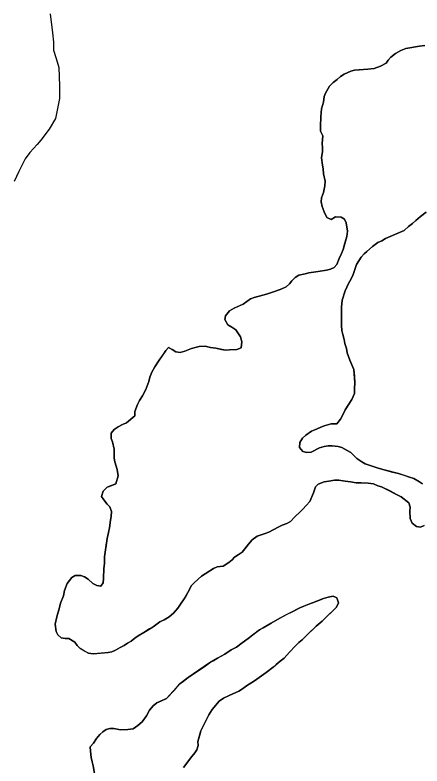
# Model space of a CAD drawing. Extents: x 3177185 to 3215018, y 812988 to 838321.
# Drawn here: x 3197637 to 3197977, y 825993 to 826619 of the extents above; entities that cross this region are included whole.
import ezdxf

# ---------------------------------------------------------------- set-up
doc = ezdxf.new("R2010")
doc.units = 0
doc.layers.add('V-SITE-VEGE', color=7, linetype='Continuous')
doc.layers.add('V-TOPO-SHOR', color=7, linetype='Continuous')

msp = doc.modelspace()

# ---------------------------------------------------------------- linework, layer by layer
at = {"layer": 'V-SITE-VEGE'}
for points in [[(3197666.49, 826620.28), (3197668.64, 826604.35), (3197669.33, 826596.77), (3197669.28, 826589.95), (3197671.5, 826583.11), (3197673.71, 826575.52), (3197674.35, 826560.36), (3197674.27, 826549.75), (3197671.1, 826533.1), (3197665.73, 826524.05), (3197658.84, 826515.02), (3197655.77, 826511.25), (3197649.66, 826504.48), (3197645.83, 826499.2), (3197640.44, 826488.64), (3197636.58, 826480.33)], [(3197979.51, 826593.97), (3197974.94, 826593.43), (3197963.51, 826591.52), (3197959.5, 826589.84)], [(3197959.5, 826589.84), (3197954.91, 826587.3), (3197951.18, 826584.19), (3197948.87, 826581.64), (3197947.14, 826579.09), (3197942.55, 826576.55), (3197937.11, 826574.59), (3197931.97, 826574.06), (3197920.83, 826573.3), (3197917.68, 826572.46), (3197911.96, 826569.94), (3197909.08, 826567.96), (3197906.21, 826565.41), (3197902.77, 826563.16), (3197899.89, 826560.04), (3197896.42, 826554.07), (3197895.25, 826551.22), (3197894.93, 826546.66), (3197893.18, 826540.96), (3197892.56, 826534.4), (3197892.21, 826526.7), (3197892.18, 826522.41), (3197894.15, 826518.4), (3197893.81, 826512.12), (3197894.07, 826508.7), (3197894.05, 826505.56), (3197893.15, 826500.14), (3197893.96, 826494.14), (3197894.5, 826490.99), (3197894.76, 826486.71), (3197896.14, 826480.71), (3197895.82, 826476.71), (3197894.92, 826471.29), (3197893.18, 826466.74), (3197892.87, 826463.32), (3197893.69, 826459.6), (3197895.37, 826455.02), (3197897.62, 826450.43), (3197901.31, 826448.69), (3197904.76, 826450.95), (3197909.61, 826450.63), (3197912.45, 826448.89), (3197913.86, 826446.03), (3197914.94, 826438.88), (3197914.34, 826434.6), (3197911.12, 826423.78), (3197909.95, 826420.36), (3197907.92, 826416.09), (3197905.88, 826411.26), (3197903.86, 826408.7), (3197900.71, 826407.3), (3197897.28, 826406.47), (3197890.42, 826405.38), (3197882.71, 826404.3), (3197879.56, 826403.47), (3197874.12, 826402.37), (3197871.25, 826400.39), (3197868.38, 826397.56), (3197866.36, 826395), (3197863.77, 826392.45), (3197860.05, 826390.77), (3197854.61, 826388.82), (3197847.17, 826386.3), (3197836.87, 826383.53), (3197834, 826382.41), (3197827.69, 826378.17), (3197820.24, 826374.8), (3197816.23, 826372.55), (3197813.05, 826368.29), (3197812.46, 826365.16), (3197815, 826360.86), (3197818.41, 826358.83), (3197821.53, 826356.52), (3197825.48, 826350.79), (3197826.59, 826346.49), (3197825.98, 826341.65), (3197822.54, 826340.24), (3197816.26, 826340.01), (3197813.12, 826339.75), (3197804.85, 826341.24), (3197800.58, 826341.84), (3197796.02, 826343.02), (3197790.88, 826342.77), (3197784.58, 826341.11), (3197779.14, 826338.87), (3197775.14, 826337.75), (3197771.43, 826338.35), (3197768.59, 826340.09), (3197765.46, 826341.83), (3197763.16, 826339.27), (3197757.67, 826331.32), (3197753.92, 826325.64), (3197751.6, 826321.38), (3197749.85, 826317.11), (3197748.97, 826313.41), (3197746.35, 826306.86), (3197743.74, 826301.46), (3197741.14, 826297.77), (3197739.4, 826294.35), (3197737.36, 826288.37), (3197737.33, 826284.95)], [(3197977.55, 826228), (3197975, 826229.73), (3197970.17, 826232.62), (3197966.75, 826233.79), (3197957.35, 826236.72), (3197945.38, 826239.67), (3197940.54, 826241.13), (3197929.72, 826244.93), (3197926.88, 826246.38), (3197922.62, 826249.26), (3197917.52, 826254.16), (3197910.13, 826258.49), (3197906.99, 826259.38), (3197902.14, 826259.7), (3197898.72, 826259.73), (3197895.29, 826259.18), (3197891.57, 826258.07), (3197884.41, 826254.41), (3197880.97, 826254.15), (3197877.56, 826255.03), (3197874.73, 826258.48), (3197875.04, 826262.48), (3197877.36, 826266.17), (3197879.95, 826268.72), (3197884.83, 826272.11), (3197887.69, 826273.23), (3197891.99, 826275.19), (3197895.42, 826276.59), (3197901.15, 826278.26), (3197906, 826278.22), (3197908.88, 826282.2), (3197910.91, 826285.61), (3197912.94, 826289.88), (3197918.43, 826298.4), (3197920.75, 826303.52), (3197920.78, 826307.52), (3197921.11, 826312.65), (3197920.05, 826323.51), (3197916.68, 826331.24), (3197914.45, 826337.54), (3197913.9, 826340.97), (3197912.51, 826345.26), (3197911.96, 826348.69), (3197910.85, 826352.7), (3197910.02, 826356.13), (3197909.77, 826360.13), (3197909.89, 826375.54), (3197910.5, 826381.53), (3197912.85, 826389.22), (3197915.75, 826395.2), (3197918.06, 826399.17), (3197919.52, 826402.88), (3197922.44, 826411.13), (3197926.2, 826417.38), (3197928.79, 826419.93), (3197931.08, 826421.91), (3197935.69, 826426.16), (3197940.28, 826429.55), (3197943.43, 826430.95), (3197946.59, 826432.93), (3197962.05, 826439.66), (3197965.79, 826442.77), (3197969.23, 826445.31), (3197971.82, 826447.86), (3197975.85, 826451.26), (3197980.44, 826454.93)], [(3197737.33, 826284.95), (3197730.43, 826279.01), (3197727, 826277.6), (3197723.27, 826275.63), (3197720.11, 826273.38), (3197717.52, 826270.54), (3197717.49, 826265.97), (3197718.61, 826263.11), (3197719.99, 826257.1), (3197719.93, 826249.68), (3197720.48, 826246.54), (3197722.43, 826239.96), (3197723.24, 826234.81), (3197721.48, 826228.26), (3197714.32, 826225.46), (3197710.87, 826222.06), (3197709.41, 826217.5), (3197711.38, 826214.64), (3197714.21, 826211.19), (3197716.48, 826208.89), (3197717.88, 826205.17), (3197717.56, 826200.88), (3197716.96, 826197.75), (3197716.06, 826191.48), (3197715.17, 826187.48), (3197714.28, 826182.64), (3197711.88, 826167.24), (3197711.83, 826161.53), (3197711.52, 826157.54), (3197711.17, 826149.26), (3197710.85, 826145.55), (3197708.83, 826142.71), (3197705.7, 826143.31), (3197702.28, 826145.05), (3197698.31, 826148.51), (3197695.19, 826150.53), (3197692.34, 826151.69), (3197687.49, 826151.73), (3197684.62, 826150.04), (3197680.87, 826144.93), (3197678.54, 826139.24), (3197677.65, 826134.68), (3197675.32, 826128.41), (3197674.14, 826123.85), (3197672.09, 826117.02), (3197670.91, 826111.03), (3197671.71, 826105.03), (3197673.12, 826102.17), (3197675.67, 826099.58), (3197679.09, 826098.98), (3197682.23, 826098.96), (3197687.06, 826096.06), (3197689.04, 826093.19), (3197691.59, 826090.6), (3197698.69, 826086.84), (3197702.4, 826086.24), (3197714.97, 826087.28), (3197718.12, 826087.83), (3197721.27, 826089.23), (3197725, 826091.49), (3197728.43, 826093.17), (3197731.3, 826095.15), (3197734.17, 826096.84), (3197737.33, 826099.39), (3197740.2, 826101.36), (3197744.79, 826104.18), (3197752.53, 826108.69), (3197758.27, 826112.93), (3197761.71, 826114.61), (3197766.02, 826117.15), (3197769.46, 826120.27), (3197773.21, 826124.23), (3197775.52, 826127.64), (3197778.41, 826132.19), (3197782.74, 826139.29), (3197784.2, 826142.99), (3197787.08, 826145.82), (3197792.82, 826151.2), (3197802.87, 826157.41), (3197806.02, 826158.81), (3197811.16, 826159.34), (3197815.75, 826162.45), (3197818.62, 826164.71), (3197820.64, 826166.98), (3197826.95, 826171.21), (3197832.14, 826177.73), (3197835.31, 826181.42), (3197839.33, 826184.53), (3197846.2, 826186.76), (3197849.06, 826187.88), (3197857.09, 826192.1), (3197860.24, 826193.51), (3197864.25, 826194.9), (3197867.4, 826196.59), (3197870.86, 826200.56), (3197875.46, 826204.81), (3197877.47, 826207.08), (3197880.35, 826209.91), (3197883.52, 826213.31), (3197886.43, 826220.71), (3197888.18, 826225.55)], [(3197888.18, 826225.55), (3197890.48, 826227.82), (3197895.35, 826229.78), (3197899.35, 826230.31), (3197903.92, 826231.14), (3197907.63, 826231.11), (3197913.05, 826230.21), (3197917.33, 826229.89), (3197922.18, 826229), (3197926.17, 826228.97), (3197932.17, 826228.64), (3197936.44, 826228.03), (3197940.14, 826226.58), (3197943.28, 826225.7), (3197959.77, 826217.29), (3197966.01, 826212.39), (3197967.12, 826208.67), (3197966.81, 826205.24), (3197967.05, 826199.25), (3197968.73, 826195.24), (3197972.43, 826192.64), (3197975.85, 826192.04), (3197979, 826193.45)], [(3197777.89, 825991.45), (3197784.81, 826000.53), (3197787.41, 826003.65), (3197789.14, 826006.21), (3197790.31, 826009.63), (3197789.77, 826013.05), (3197792.4, 826021.88), (3197797.33, 826032.12), (3197799.07, 826035.25), (3197801.96, 826039.8), (3197807.73, 826046.89), (3197811.45, 826049.14), (3197816.04, 826051.39), (3197824.06, 826055.04), (3197827.21, 826057.02), (3197830.66, 826059.56), (3197837.26, 826063.79), (3197847.02, 826070.57), (3197852.76, 826075.09), (3197858.51, 826080.18), (3197861.96, 826082.72), (3197866.56, 826087.54), (3197871.17, 826092.65), (3197874.33, 826095.76), (3197876.92, 826098.03), (3197882.38, 826103.12), (3197888.71, 826109.35), (3197893.6, 826113.6), (3197905.68, 826125.21), (3197907.42, 826128.91), (3197906.02, 826132.92), (3197902.89, 826134.37), (3197898.6, 826133.54), (3197894.88, 826132.43), (3197885.72, 826128.79), (3197878.27, 826125.99), (3197875.12, 826124.59), (3197858.5, 826116.16), (3197851.05, 826111.93), (3197844.45, 826107.98), (3197841.3, 826106.29), (3197831.82, 826098.95), (3197826.94, 826095.56), (3197822.06, 826091.88), (3197817.76, 826089.63), (3197812.31, 826085.96), (3197806.29, 826082.58), (3197799.69, 826078.64)], [(3197799.69, 826078.64), (3197781.9, 826066.5), (3197775, 826061.13), (3197763.78, 826048.94), (3197755.75, 826045.29), (3197752.6, 826042.74), (3197749.43, 826039.34), (3197747.11, 826034.51), (3197743.36, 826029.4), (3197739.91, 826026.57), (3197735.89, 826023.75), (3197731.32, 826023.21), (3197725.32, 826022.97), (3197719.62, 826023.87), (3197716.48, 826023.9), (3197713.33, 826023.07), (3197710.46, 826021.09), (3197708.16, 826018.82), (3197705.29, 826015.71), (3197702.68, 826011.73), (3197700.09, 826008.61), (3197700.35, 826004.9), (3197700.88, 825999.75), (3197701.71, 825996.03), (3197702.54, 825992.89), (3197703.63, 825986.31)]]:
    msp.add_lwpolyline(points, dxfattribs=at)
at = {"layer": 'V-TOPO-SHOR'}
for points in [[(3197931.97, 826574.07), (3197937.11, 826574.59), (3197942.55, 826576.55), (3197947.14, 826579.09), (3197948.87, 826581.64), (3197951.18, 826584.19), (3197954.91, 826587.31), (3197959.5, 826589.84), (3197963.51, 826591.52), (3197966.94, 826592.07), (3197971.51, 826592.89), (3197974.94, 826593.43), (3197979.51, 826593.97)], [(3197737.33, 826284.95), (3197737.36, 826288.37), (3197739.4, 826294.35), (3197741.14, 826297.77), (3197743.74, 826301.46), (3197746.35, 826306.86), (3197747.81, 826310.56), (3197748.97, 826313.41), (3197749.85, 826317.11), (3197751.6, 826321.38), (3197753.92, 826325.64), (3197757.67, 826331.32), (3197761.14, 826336.44), (3197763.16, 826339.27), (3197765.46, 826341.83), (3197768.59, 826340.09), (3197771.43, 826338.35), (3197775.14, 826337.75), (3197779.14, 826338.87), (3197784.58, 826341.11), (3197790.88, 826342.77), (3197796.02, 826343.02), (3197800.58, 826341.84), (3197804.85, 826341.24), (3197809.7, 826340.34), (3197813.12, 826339.75), (3197816.26, 826340.01), (3197822.54, 826340.24), (3197825.98, 826341.65), (3197826.59, 826346.49), (3197825.48, 826350.79), (3197821.53, 826356.52), (3197818.41, 826358.83), (3197815, 826360.86), (3197812.46, 826365.16), (3197813.05, 826368.29), (3197816.23, 826372.55), (3197820.24, 826374.81), (3197824.54, 826376.77), (3197827.69, 826378.17), (3197834, 826382.41), (3197836.87, 826383.53), (3197841.16, 826384.64), (3197847.17, 826386.3), (3197854.61, 826388.82), (3197860.05, 826390.77), (3197863.77, 826392.45), (3197866.36, 826395), (3197868.38, 826397.56), (3197871.25, 826400.39), (3197874.12, 826402.37), (3197879.56, 826403.47), (3197882.71, 826404.3), (3197890.42, 826405.38), (3197897.28, 826406.47), (3197900.71, 826407.3), (3197903.86, 826408.7), (3197905.88, 826411.26), (3197907.92, 826416.09), (3197909.95, 826420.36), (3197911.12, 826423.78), (3197912, 826426.91), (3197914.34, 826434.6), (3197914.94, 826438.88), (3197913.86, 826446.03), (3197912.45, 826448.89), (3197909.61, 826450.63), (3197904.76, 826450.95), (3197901.31, 826448.69), (3197897.62, 826450.43), (3197895.37, 826455.02), (3197893.69, 826459.6), (3197892.87, 826463.32), (3197893.18, 826466.74), (3197894.92, 826471.29), (3197895.82, 826476.71), (3197896.14, 826480.71), (3197894.76, 826486.71), (3197894.5, 826490.99), (3197893.96, 826494.14), (3197893.15, 826500.14), (3197894.05, 826505.56), (3197894.07, 826508.7), (3197893.81, 826512.12), (3197894.15, 826518.4), (3197892.18, 826522.41), (3197892.21, 826526.7), (3197892.56, 826534.4), (3197893.18, 826540.96), (3197894.93, 826546.66), (3197895.25, 826551.22), (3197896.42, 826554.07), (3197899.89, 826560.04), (3197902.77, 826563.16), (3197906.21, 826565.41), (3197909.08, 826567.96), (3197911.96, 826569.94), (3197917.69, 826572.46), (3197920.83, 826573.3), (3197924.54, 826573.55), (3197931.97, 826574.07)], [(3197980.44, 826454.93), (3197975.85, 826451.26), (3197971.82, 826447.86), (3197969.23, 826445.31), (3197965.79, 826442.77), (3197962.05, 826439.66), (3197956.32, 826437.13), (3197952.31, 826435.45), (3197946.59, 826432.93), (3197943.43, 826430.95), (3197940.28, 826429.55), (3197935.69, 826426.16), (3197931.08, 826421.91), (3197928.79, 826419.93), (3197926.2, 826417.38), (3197922.44, 826411.13), (3197920.98, 826406.86), (3197919.52, 826402.88), (3197918.06, 826399.17), (3197915.75, 826395.2), (3197912.85, 826389.22), (3197910.5, 826381.53), (3197909.89, 826375.54), (3197909.86, 826372.4), (3197909.83, 826368.12), (3197909.77, 826360.13), (3197910.02, 826356.13), (3197910.85, 826352.7), (3197911.96, 826348.69), (3197912.51, 826345.26), (3197913.9, 826340.97), (3197914.45, 826337.54), (3197916.68, 826331.24), (3197920.05, 826323.51), (3197920.58, 826317.8), (3197921.11, 826312.65), (3197920.78, 826307.52), (3197920.75, 826303.52), (3197918.43, 826298.4), (3197912.94, 826289.88), (3197910.91, 826285.61), (3197908.88, 826282.2), (3197906, 826278.22), (3197901.15, 826278.26), (3197895.42, 826276.59), (3197891.99, 826275.19), (3197887.69, 826273.23), (3197884.83, 826272.11), (3197879.95, 826268.72), (3197877.36, 826266.17), (3197875.04, 826262.48), (3197874.73, 826258.48), (3197877.56, 826255.03), (3197880.98, 826254.15), (3197884.41, 826254.41), (3197891.57, 826258.07), (3197895.29, 826259.18), (3197898.72, 826259.73), (3197902.14, 826259.7), (3197906.99, 826259.38), (3197910.13, 826258.49), (3197914.11, 826256.18)], [(3197687.06, 826096.06), (3197682.23, 826098.96), (3197679.09, 826098.98), (3197675.67, 826099.58), (3197673.12, 826102.17), (3197671.71, 826105.03), (3197670.91, 826111.03), (3197672.09, 826117.02), (3197672.97, 826120.15), (3197674.14, 826123.85), (3197675.32, 826128.41), (3197677.65, 826134.68), (3197678.54, 826139.24), (3197680.87, 826144.93), (3197684.62, 826150.04), (3197687.49, 826151.73), (3197692.34, 826151.69), (3197695.19, 826150.53), (3197698.31, 826148.51), (3197702.28, 826145.05), (3197705.7, 826143.31), (3197708.83, 826142.71), (3197710.85, 826145.55), (3197711.17, 826149.26), (3197711.52, 826157.54), (3197711.83, 826161.53), (3197711.88, 826167.24), (3197713.38, 826176.94), (3197714.28, 826182.64), (3197715.17, 826187.48), (3197716.06, 826191.48), (3197716.96, 826197.75), (3197717.56, 826200.88), (3197717.88, 826205.17), (3197716.48, 826208.89), (3197714.21, 826211.19), (3197711.38, 826214.64), (3197709.41, 826217.5), (3197710.87, 826222.06), (3197714.32, 826225.46), (3197718.04, 826226.86), (3197721.48, 826228.26), (3197723.24, 826234.81), (3197722.43, 826239.96), (3197720.48, 826246.54), (3197719.93, 826249.68), (3197719.96, 826253.11), (3197719.99, 826257.1), (3197718.61, 826263.11), (3197717.49, 826265.97), (3197717.52, 826270.54), (3197720.11, 826273.38), (3197723.27, 826275.63), (3197727, 826277.6), (3197730.43, 826279.01), (3197737.33, 826284.95)], [(3197914.11, 826256.18), (3197917.52, 826254.16), (3197922.62, 826249.26), (3197926.88, 826246.38), (3197929.72, 826244.93), (3197940.54, 826241.13), (3197945.38, 826239.67), (3197951.37, 826238.2), (3197957.35, 826236.72), (3197961.91, 826235.26), (3197966.75, 826233.79), (3197970.17, 826232.62), (3197975, 826229.73), (3197977.55, 826228)], [(3197979, 826193.45), (3197975.85, 826192.04), (3197972.43, 826192.64), (3197968.73, 826195.24), (3197967.05, 826199.25), (3197966.81, 826205.24), (3197967.12, 826208.67), (3197966.01, 826212.39), (3197959.77, 826217.29), (3197955.79, 826219.32), (3197950.67, 826221.93), (3197943.28, 826225.7), (3197940.14, 826226.58), (3197936.44, 826228.03), (3197932.17, 826228.64), (3197926.17, 826228.97), (3197922.18, 826229), (3197917.33, 826229.89), (3197913.05, 826230.21), (3197907.63, 826231.11), (3197903.92, 826231.14), (3197899.35, 826230.31), (3197895.35, 826229.78), (3197890.48, 826227.82), (3197888.18, 826225.55), (3197886.43, 826220.71), (3197883.52, 826213.31), (3197880.35, 826209.91), (3197877.47, 826207.08), (3197875.46, 826204.81), (3197870.86, 826200.56), (3197867.4, 826196.59), (3197864.25, 826194.9), (3197860.24, 826193.51), (3197857.09, 826192.1), (3197849.06, 826187.88), (3197846.2, 826186.76), (3197839.33, 826184.53), (3197835.31, 826181.42), (3197832.14, 826177.73), (3197830.12, 826175.18), (3197826.95, 826171.21), (3197823.51, 826168.95), (3197820.64, 826166.98), (3197818.62, 826164.71), (3197815.75, 826162.45), (3197811.16, 826159.34), (3197806.02, 826158.81), (3197802.87, 826157.41), (3197792.83, 826151.2), (3197787.08, 826145.82), (3197784.2, 826142.99), (3197782.74, 826139.29), (3197780.14, 826135.03), (3197778.41, 826132.19), (3197775.52, 826127.64), (3197773.21, 826124.23), (3197769.46, 826120.27), (3197766.02, 826117.15), (3197761.71, 826114.61), (3197758.27, 826112.93), (3197752.53, 826108.69), (3197749.67, 826107), (3197744.79, 826104.18), (3197740.2, 826101.36), (3197737.33, 826099.39), (3197734.17, 826096.84), (3197731.3, 826095.15), (3197728.43, 826093.17), (3197725, 826091.49), (3197721.27, 826089.23), (3197718.12, 826087.83), (3197714.97, 826087.28), (3197709.26, 826086.76), (3197706.11, 826086.49), (3197702.4, 826086.24), (3197698.69, 826086.84), (3197695.28, 826088.58), (3197691.59, 826090.6), (3197689.04, 826093.19), (3197687.06, 826096.06)], [(3197763.78, 826048.94), (3197770.11, 826055.74), (3197775, 826061.13), (3197779.02, 826064.24), (3197781.9, 826066.5), (3197795.1, 826075.53), (3197799.69, 826078.64), (3197802.56, 826080.33), (3197806.29, 826082.58), (3197812.31, 826085.96), (3197817.76, 826089.63), (3197822.06, 826091.88), (3197826.94, 826095.56), (3197831.82, 826098.95), (3197838.43, 826104.03), (3197841.3, 826106.29), (3197844.45, 826107.98), (3197851.05, 826111.93), (3197858.5, 826116.16), (3197862.8, 826118.4), (3197869.68, 826121.78), (3197875.12, 826124.59), (3197878.27, 826125.99), (3197882.57, 826127.67), (3197885.72, 826128.79), (3197891.45, 826131.03), (3197894.88, 826132.43), (3197898.6, 826133.54), (3197902.89, 826134.37), (3197906.02, 826132.92), (3197907.42, 826128.91), (3197905.68, 826125.21), (3197896.19, 826116.15), (3197893.6, 826113.6), (3197888.71, 826109.35), (3197886.12, 826106.81), (3197882.38, 826103.12), (3197876.92, 826098.03), (3197874.33, 826095.76), (3197871.17, 826092.65), (3197866.56, 826087.54), (3197861.96, 826082.72), (3197858.51, 826080.18), (3197855.35, 826077.35), (3197852.76, 826075.09), (3197847.02, 826070.57), (3197837.26, 826063.79), (3197830.66, 826059.56), (3197827.21, 826057.02), (3197824.06, 826055.04), (3197816.04, 826051.39), (3197811.45, 826049.14), (3197807.73, 826046.89), (3197801.96, 826039.8), (3197799.07, 826035.25), (3197797.33, 826032.12), (3197792.4, 826021.88), (3197791.23, 826017.9), (3197789.77, 826013.05), (3197790.31, 826009.63), (3197789.14, 826006.21), (3197787.41, 826003.65), (3197784.81, 826000.53), (3197780.78, 825995.14), (3197777.89, 825991.45)], [(3197703.63, 825986.31), (3197702.54, 825992.89), (3197701.71, 825996.03), (3197700.88, 825999.75), (3197700.35, 826004.9), (3197700.09, 826008.61), (3197702.68, 826011.73), (3197705.29, 826015.7), (3197708.16, 826018.82), (3197710.46, 826021.09), (3197713.33, 826023.07), (3197716.48, 826023.9), (3197719.62, 826023.87), (3197725.32, 826022.97), (3197731.32, 826023.21), (3197735.89, 826023.75), (3197739.91, 826026.57), (3197743.36, 826029.4), (3197747.11, 826034.51), (3197749.43, 826039.34), (3197752.6, 826042.74), (3197755.75, 826045.29), (3197759.48, 826046.97), (3197763.78, 826048.94)]]:
    msp.add_lwpolyline(points, dxfattribs=at)

doc.saveas('drawing.dxf')
